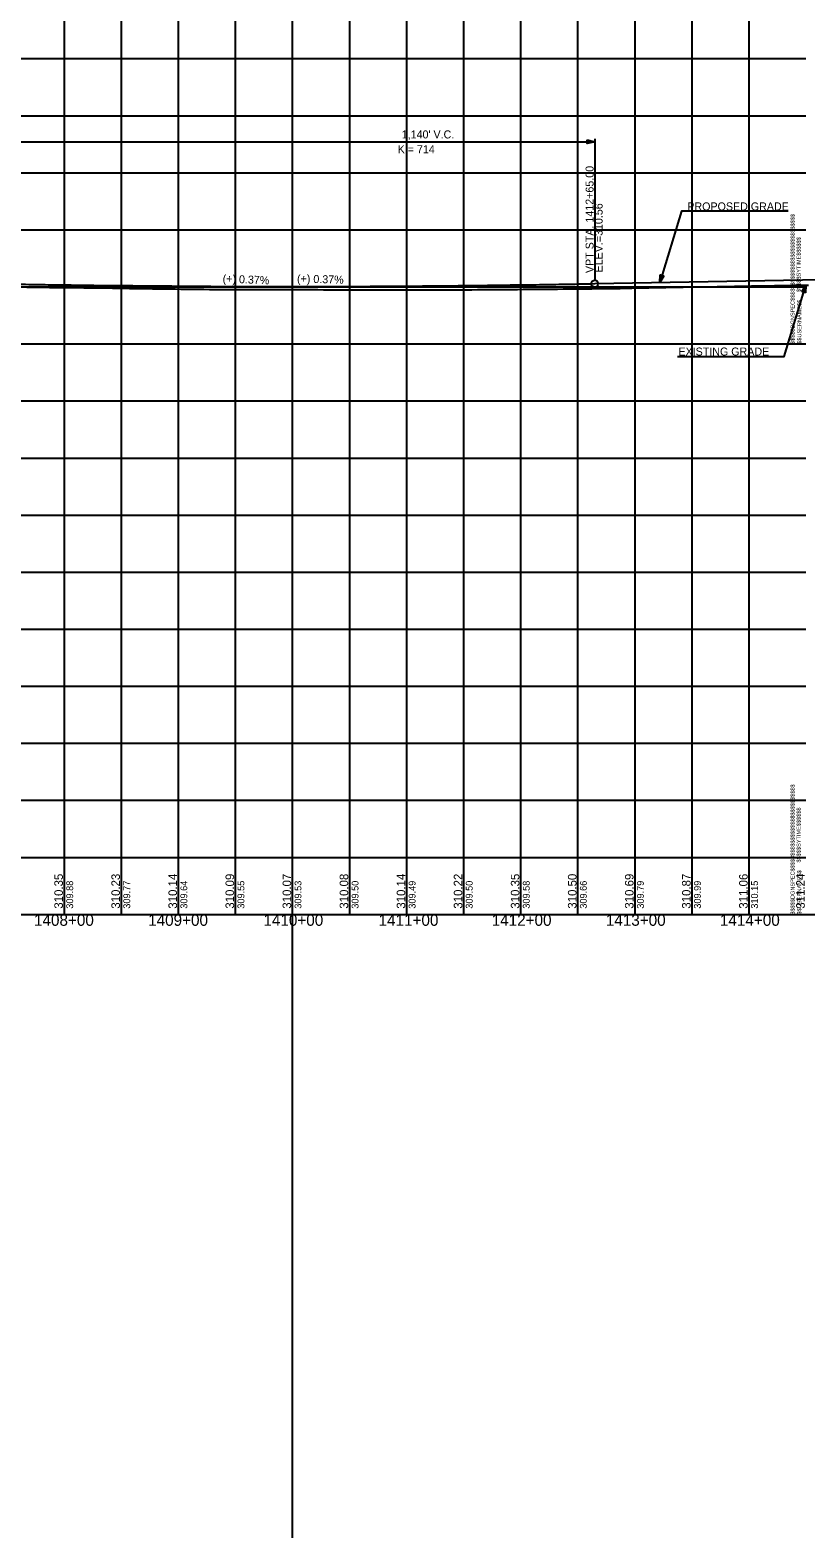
# Model space of a CAD drawing. Extents: x -90830 to 2015517, y -20856 to 836331.
# Drawn here: x 29694 to 30373, y -11344 to -10022 of the extents above; entities that cross this region are included whole.
import ezdxf

# ---------------------------------------------------------------- set-up
doc = ezdxf.new("R2010")
doc.units = 0
for name, color, linetype in [('Level 1', 7, 'Continuous'), ('RD_DDB_GradeTX', 7, 'Continuous'), ('RD_DDB_Profile_Elev', 7, 'Continuous'), ('RD_DDB_Profile_EX', 7, 'Continuous'), ('RD_DDB_Profile_PR', 7, 'Continuous'), ('RD_DDB_StaTX', 7, 'Continuous'), ('RD_DDB_StripGrade', 7, 'Continuous'), ('RD_DDB_VCLbl', 7, 'Continuous'), ('RD_GPK_Profile_Cell', 7, 'Continuous'), ('RD_PD_Final_TX', 7, 'Continuous'), ('RD_TX_Drainage', 7, 'Continuous')]:
    doc.layers.add(name, color=color, linetype=linetype)

msp = doc.modelspace()

# ---------------------------------------------------------------- linework, layer by layer
at = {"layer": 'Level 1'}
for p, q in [((29923.5, -3180.8), (29923.5, -11343.5)), ((29723.5, -9797.1), (29723.5, -10297.1)), ((29773.5, -9797.1), (29773.5, -10297.1)), ((29823.5, -9797.1), (29823.5, -10297.1)), ((29873.5, -9797.1), (29873.5, -10297.1)), ((29923.5, -9797.1), (29923.5, -10297.1)), ((29973.5, -9797.1), (29973.5, -10297.1)), ((30023.5, -9797.1), (30023.5, -10297.1)), ((30073.5, -9797.1), (30073.5, -10297.1)), ((30123.5, -9797.1), (30123.5, -10297.1)), ((30173.5, -9797.1), (30173.5, -10297.1)), ((30223.5, -9797.1), (30223.5, -10297.1)), ((30273.5, -9797.1), (30273.5, -10297.1)), ((30323.5, -9797.1), (30323.5, -10297.1)), ((28773.5, -10047.1), (30373.5, -10047.1)), ((28773.5, -10097.1), (30373.5, -10097.1)), ((28773.5, -10147.1), (30373.5, -10147.1)), ((28773.5, -10197.1), (30373.5, -10197.1)), ((28773.5, -10247.1), (30373.5, -10247.1)), ((28773.5, -10297.1), (30373.5, -10297.1)), ((28773.5, -10297.1), (30373.5, -10297.1)), ((29723.5, -10297.1), (29723.5, -10797.1)), ((29773.5, -10297.1), (29773.5, -10797.1)), ((29823.5, -10297.1), (29823.5, -10797.1)), ((29873.5, -10297.1), (29873.5, -10797.1)), ((29923.5, -10297.1), (29923.5, -10797.1)), ((29973.5, -10297.1), (29973.5, -10797.1)), ((30023.5, -10297.1), (30023.5, -10797.1)), ((30073.5, -10297.1), (30073.5, -10797.1)), ((30123.5, -10297.1), (30123.5, -10797.1)), ((30173.5, -10297.1), (30173.5, -10797.1)), ((30223.5, -10297.1), (30223.5, -10797.1)), ((30273.5, -10297.1), (30273.5, -10797.1)), ((30323.5, -10297.1), (30323.5, -10797.1)), ((28773.5, -10347.1), (30373.5, -10347.1)), ((28773.5, -10397.1), (30373.5, -10397.1)), ((28773.5, -10447.1), (30373.5, -10447.1)), ((28773.5, -10497.1), (30373.5, -10497.1)), ((28773.5, -10547.1), (30373.5, -10547.1)), ((28773.5, -10597.1), (30373.5, -10597.1)), ((28773.5, -10647.1), (30373.5, -10647.1)), ((28773.5, -10697.1), (30373.5, -10697.1)), ((28773.5, -10747.1), (30373.5, -10747.1)), ((28773.5, -10797.1), (30373.5, -10797.1))]:
    msp.add_line(p, q, dxfattribs=at)
at = {"layer": 'RD_DDB_Profile_EX'}
for points in [[(29690.9, -10247.3), (29695.9, -10247.4), (29700.9, -10247.5), (29705.9, -10247.5), (29710.9, -10247.6), (29715.9, -10247.6), (29720.9, -10247.7), (29725.9, -10247.7), (29730.9, -10247.8), (29735.9, -10247.8), (29740.9, -10247.9), (29745.9, -10247.9), (29750.9, -10248), (29755.9, -10248.1), (29760.9, -10248.1), (29765.9, -10248.2), (29770.9, -10248.2), (29775.9, -10248.3), (29780.9, -10248.4), (29785.9, -10248.5), (29790.9, -10248.5), (29795.9, -10248.6), (29800.9, -10248.7), (29805.9, -10248.7), (29810.9, -10248.7), (29815.9, -10248.8), (29820.9, -10248.9), (29825.9, -10249), (29830.9, -10249), (29835.9, -10249.1), (29840.9, -10249.2), (29845.9, -10249.2), (29850.9, -10249.3), (29855.9, -10249.3), (29860.9, -10249.3), (29865.9, -10249.3), (29870.9, -10249.4), (29875.9, -10249.4), (29880.9, -10249.4), (29885.9, -10249.4), (29890.9, -10249.4), (29895.9, -10249.4), (29900.9, -10249.4), (29905.9, -10249.4), (29910.9, -10249.4), (29915.9, -10249.4), (29920.9, -10249.4), (29925.9, -10249.5), (29930.9, -10249.5), (29935.9, -10249.5), (29940.9, -10249.5), (29945.9, -10249.5), (29950.9, -10249.6), (29955.9, -10249.6), (29960.9, -10249.6), (29965.9, -10249.6), (29970.9, -10249.6), (29975.9, -10249.6), (29980.9, -10249.6), (29985.9, -10249.7), (29990.9, -10249.7), (29995.9, -10249.7), (30000.9, -10249.7), (30005.9, -10249.7), (30010.9, -10249.7), (30015.9, -10249.6), (30020.9, -10249.6), (30025.9, -10249.7), (30030.9, -10249.7), (30035.9, -10249.7), (30040.9, -10249.7), (30045.9, -10249.6)], [(30045.9, -10249.6), (30050.9, -10249.6), (30055.9, -10249.6), (30060.9, -10249.6), (30065.9, -10249.6), (30070.9, -10249.6), (30075.9, -10249.6), (30080.9, -10249.6), (30085.9, -10249.5), (30090.9, -10249.5), (30095.9, -10249.5), (30100.9, -10249.4), (30105.9, -10249.4), (30110.9, -10249.3), (30115.9, -10249.3), (30120.9, -10249.3), (30125.9, -10249.2), (30130.9, -10249.2), (30135.9, -10249.2), (30140.9, -10249.1), (30145.9, -10249.1), (30150.9, -10249), (30155.9, -10249), (30160.9, -10248.9), (30165.9, -10248.9), (30170.9, -10248.9), (30175.9, -10248.8), (30180.9, -10248.7), (30185.9, -10248.7), (30190.9, -10248.6), (30195.9, -10248.5), (30200.9, -10248.5), (30205.9, -10248.4), (30210.9, -10248.4), (30215.9, -10248.3), (30220.9, -10248.2), (30225.9, -10248.1), (30230.9, -10248.1), (30235.9, -10248), (30240.9, -10247.8), (30245.9, -10247.7), (30250.9, -10247.6), (30255.9, -10247.5), (30260.9, -10247.4), (30265.9, -10247.3), (30270.9, -10247.2), (30275.9, -10247.2), (30280.9, -10247.1), (30285.9, -10247.1), (30290.9, -10247), (30295.9, -10246.9), (30300.9, -10246.8), (30305.9, -10246.7), (30310.9, -10246.5), (30315.9, -10246.5), (30320.9, -10246.4), (30325.9, -10246.3), (30330.9, -10246.3), (30335.9, -10246.2), (30340.9, -10246.1), (30345.9, -10246), (30350.9, -10245.9), (30355.9, -10245.8), (30360.9, -10245.7), (30365.9, -10245.7), (30370.9, -10245.6), (30375.9, -10245.5)]]:
    msp.add_lwpolyline(points, dxfattribs=at)
at = {"layer": 'RD_DDB_Profile_PR'}
msp.add_line((30188.5, -10244.3), (30423.4, -10240), dxfattribs=at)
msp.add_spline([(29048.5, -10219.9), (29071.3, -10221.3), (29094.1, -10222.6), (29116.9, -10224), (29139.7, -10225.2), (29162.5, -10226.5), (29185.3, -10227.7), (29208.1, -10228.8), (29230.9, -10229.9), (29253.7, -10231), (29276.5, -10232.1), (29299.3, -10233.1), (29322.1, -10234.1), (29344.9, -10235), (29367.7, -10235.9), (29390.5, -10236.8), (29413.3, -10237.6), (29436.1, -10238.4), (29458.9, -10239.2), (29481.7, -10239.9), (29504.5, -10240.6), (29527.3, -10241.3), (29550.1, -10241.9), (29572.9, -10242.5), (29595.7, -10243), (29618.5, -10243.5), (29641.3, -10244), (29664.1, -10244.4), (29686.9, -10244.8), (29709.7, -10245.2), (29732.5, -10245.5), (29755.3, -10245.8), (29778.1, -10246), (29800.9, -10246.2), (29823.7, -10246.4), (29846.5, -10246.6), (29869.3, -10246.7), (29892.1, -10246.7), (29914.9, -10246.8), (29937.7, -10246.8), (29960.5, -10246.7), (29983.3, -10246.7), (30006.1, -10246.5), (30028.9, -10246.4), (30051.7, -10246.2), (30074.5, -10246), (30097.3, -10245.7), (30120.1, -10245.4), (30142.9, -10245.1), (30165.7, -10244.7), (30188.5, -10244.3)], degree=3, dxfattribs=at)
at = {"layer": 'RD_DDB_VCLbl'}
for p, q in [((29048.5, -10119.9), (30188.5, -10119.9)), ((30188.5, -10117.4), (30188.5, -10241.3))]:
    msp.add_line(p, q, dxfattribs=at)
msp.add_circle((30188.5, -10244.3), 3, dxfattribs=at)
at = {"layer": 'RD_GPK_Profile_Cell'}
msp.add_line((4823.5, -10797.1), (75223.5, -10797.1), dxfattribs=at)
at = {"layer": 'RD_PD_Final_TX'}
for p, q in [((30245.6, -10243.3), (30245.9, -10236.6)), ((30247.5, -10237.1), (30245.6, -10243.3)), ((30245.6, -10243.3), (30249, -10237.6)), ((30245.9, -10236.6), (30249, -10237.6)), ((30373.4, -10245.6), (30370, -10251.3)), ((30373.1, -10252.3), (30370, -10251.3)), ((30371.6, -10251.8), (30373.4, -10245.6)), ((30373.4, -10245.6), (30373.1, -10252.3))]:
    msp.add_line(p, q, dxfattribs=at)
for points in [[(30358, -10180.9), (30264.6, -10180.9), (30245.6, -10243.3)], [(30247.4, -10237.1), (30245.6, -10242.9), (30247.4, -10237.1), (30245.7, -10242.6), (30247.3, -10237.1), (30245.7, -10242.4), (30247.2, -10237.1), (30245.7, -10242.2), (30247.2, -10237.1), (30245.7, -10241.8), (30247.1, -10237), (30245.7, -10241.5), (30247, -10237), (30245.7, -10241.2), (30246.9, -10237), (30245.8, -10240.8), (30246.9, -10237), (30245.8, -10240.6), (30246.8, -10236.9), (30245.8, -10240.3), (30246.7, -10236.9), (30245.8, -10239.9), (30246.6, -10236.9), (30245.8, -10239.5), (30246.6, -10236.9), (30245.8, -10239.2), (30246.5, -10236.8), (30245.9, -10238.8), (30246.4, -10236.8), (30245.9, -10238.4), (30246.3, -10236.8), (30245.9, -10238.1), (30246.2, -10236.8), (30245.9, -10237.8), (30246.2, -10236.7), (30245.9, -10237.4), (30246.1, -10236.8), (30246, -10237), (30246, -10236.8)], [(30245.7, -10242.9), (30247.5, -10237.2), (30245.8, -10242.7), (30247.6, -10237.2), (30245.9, -10242.5), (30247.6, -10237.2), (30246.1, -10242.4), (30247.7, -10237.2), (30246.2, -10242.2), (30247.7, -10237.2), (30246.3, -10242), (30247.8, -10237.2), (30246.4, -10241.7), (30247.9, -10237.2), (30246.6, -10241.5), (30247.9, -10237.3), (30246.7, -10241.2), (30248, -10237.3), (30246.9, -10241), (30248.1, -10237.3), (30247, -10240.7), (30248.1, -10237.3), (30247.2, -10240.5), (30248.2, -10237.4), (30247.4, -10240.1), (30248.2, -10237.4), (30247.5, -10239.9), (30248.3, -10237.4), (30247.7, -10239.6), (30248.4, -10237.4), (30247.9, -10239.3), (30248.4, -10237.4), (30248, -10239.1), (30248.5, -10237.5), (30248.2, -10238.9), (30248.5, -10237.5), (30248.4, -10238.5), (30248.6, -10237.5), (30248.5, -10238.3), (30248.8, -10237.5), (30248.6, -10238.2), (30248.8, -10237.6), (30248.9, -10237.6), (30248.8, -10237.6)], [(30261, -10308), (30354.4, -10308), (30373.4, -10245.6)], [(30373.3, -10246), (30371.5, -10251.7), (30373.2, -10246.2), (30371.5, -10251.7), (30373.1, -10246.3), (30371.4, -10251.7), (30373, -10246.5), (30371.4, -10251.6), (30372.8, -10246.7), (30371.3, -10251.6), (30372.7, -10246.9), (30371.2, -10251.6), (30372.6, -10247.1), (30371.2, -10251.6), (30372.4, -10247.4), (30371.1, -10251.6), (30372.3, -10247.6), (30371, -10251.6), (30372.2, -10247.9), (30371, -10251.6), (30372, -10248.1), (30370.9, -10251.5), (30371.8, -10248.4), (30370.9, -10251.5), (30371.6, -10248.7), (30370.8, -10251.5), (30371.5, -10248.9), (30370.7, -10251.5), (30371.3, -10249.2), (30370.7, -10251.5), (30371.2, -10249.5), (30370.6, -10251.4), (30371, -10249.8), (30370.5, -10251.4), (30370.8, -10250), (30370.5, -10251.3), (30370.7, -10250.3), (30370.4, -10251.4), (30370.6, -10250.5), (30370.3, -10251.3), (30370.4, -10250.7), (30370.2, -10251.2), (30370.1, -10251.3), (30370.2, -10251.2)], [(30371.6, -10251.7), (30373.4, -10245.9), (30371.7, -10251.8), (30373.4, -10246.2), (30371.7, -10251.8), (30373.4, -10246.4), (30371.8, -10251.8), (30373.4, -10246.7), (30371.9, -10251.8), (30373.3, -10247), (30372, -10251.8), (30373.3, -10247.4), (30372, -10251.8), (30373.3, -10247.7), (30372.1, -10251.9), (30373.3, -10248), (30372.2, -10251.9), (30373.2, -10248.3), (30372.2, -10251.9), (30373.2, -10248.6), (30372.3, -10251.9), (30373.2, -10248.9), (30372.4, -10252), (30373.2, -10249.4), (30372.5, -10252), (30373.2, -10249.7), (30372.5, -10252), (30373.2, -10250.1), (30372.6, -10252), (30373.1, -10250.5), (30372.7, -10252.1), (30373.1, -10250.8), (30372.8, -10252.1), (30373.1, -10251.1), (30372.8, -10252.1), (30373.1, -10251.4), (30372.9, -10252.1), (30373.1, -10251.8), (30373, -10252.1)]]:
    msp.add_lwpolyline(points, dxfattribs=at)
at = {"layer": 'RD_TX_Drainage'}
msp.add_lwpolyline([(30181.9, -10118.3), (30188.5, -10119.9), (30181.9, -10121.6)], close=True, dxfattribs=at)

# ---------------------------------------------------------------- texts
at = {"layer": 'Level 1'}
for s, p in [('$$$$$DGNSPEC$$$$$$$$$$$$$$$$$$$$$$$$$$$$', (30363.6, -10297.2)), ('$$$$$SYTIME$$$$$$', (30368.9, -10251.6)), ('$$USERNAME$$', (30369.5, -10297)), ('$$$$$DGNSPEC$$$$$$$$$$$$$$$$$$$$$$$$$$$$', (30363.6, -10797.2)), ('$$$$$SYTIME$$$$$$', (30368.9, -10751.6)), ('$$USERNAME$$', (30369.5, -10797))]:
    msp.add_text(s, height=3.544, rotation=90, dxfattribs=at).set_placement(p)
at = {"layer": 'RD_DDB_GradeTX'}
for rotation, p in [(357.7681, (29862.4, -10243.3)), (358.5318, (29927.6, -10243.3))]:
    msp.add_text('(+) 0.37%', height=7, rotation=rotation, dxfattribs=at).set_placement(p)
at = {"layer": 'RD_DDB_Profile_Elev'}
for s, p in [('310.35', (29722.5, -10792.1)), ('310.23', (29772.5, -10792.1)), ('310.14', (29822.5, -10792.1)), ('310.09', (29872.5, -10792.1)), ('310.07', (29922.5, -10792.1)), ('310.08', (29972.5, -10792.1)), ('310.14', (30022.5, -10792.1)), ('310.22', (30072.5, -10792.1)), ('310.35', (30122.5, -10792.1)), ('310.50', (30172.5, -10792.1)), ('310.69', (30222.5, -10792.1)), ('310.87', (30272.5, -10792.1)), ('311.06', (30322.5, -10792.1)), ('311.24', (30372.5, -10792.1))]:
    msp.add_text(s, height=7.5, rotation=90, dxfattribs=at).set_placement(p)
at = {"layer": 'RD_DDB_StaTX'}
for s, p in [('1408+00', (29697.2, -10807.1)), ('1409+00', (29797.2, -10807.1)), ('1410+00', (29898.2, -10807.1)), ('1411+00', (29999.1, -10807.1)), ('1412+00', (30098.2, -10807.1)), ('1413+00', (30198.2, -10807.1)), ('1414+00', (30298.2, -10807.1))]:
    msp.add_text(s, height=10, dxfattribs=at).set_placement(p)
at = {"layer": 'RD_DDB_StripGrade'}
for s, height, p in [('VPT STA. 1412+65.00 ', 7, (30187.5, -10235)), ('ELEV.=310.56', 7, (30195.4, -10234.5)), ('309.88', 6, (29731.5, -10792.1)), ('309.77', 6, (29781.5, -10792.1)), ('309.64', 6, (29831.5, -10792.1)), ('309.55', 6, (29881.5, -10792.1)), ('309.53', 6, (29931.5, -10792.1)), ('309.50', 6, (29981.5, -10792.1)), ('309.49', 6, (30031.5, -10792.1)), ('309.50', 6, (30081.5, -10792.1)), ('309.58', 6, (30131.5, -10792.1)), ('309.66', 6, (30181.5, -10792.1)), ('309.79', 6, (30231.5, -10792.1)), ('309.99', 6, (30281.5, -10792.1)), ('310.15', 6, (30331.5, -10792.1))]:
    msp.add_text(s, height=height, rotation=90, dxfattribs=at).set_placement(p)
at = {"layer": 'RD_DDB_VCLbl'}
for s, p in [("1,140' V.C.", (30019.4, -10117)), ('K = 714', (30015.8, -10130))]:
    msp.add_text(s, height=7, dxfattribs=at).set_placement(p)
at = {"layer": 'RD_PD_Final_TX'}
for s, p in [('PROPOSED GRADE', (30269.6, -10180.1)), ('EXISTING GRADE', (30261.8, -10307.3))]:
    msp.add_text(s, height=7, dxfattribs=at).set_placement(p)

doc.saveas('drawing.dxf')
